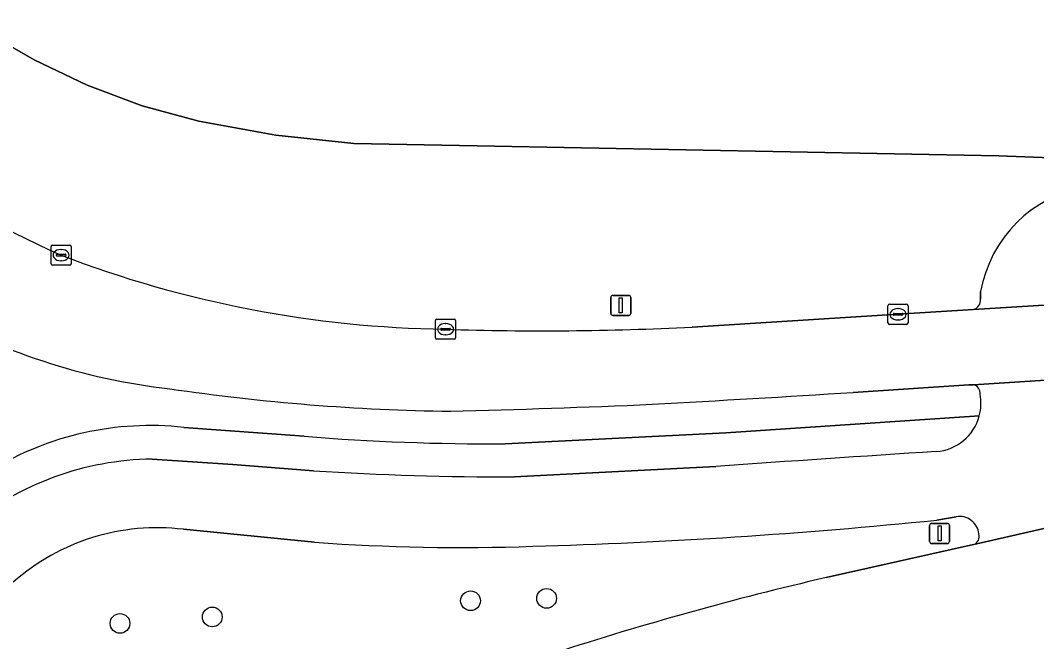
# Model space of a CAD drawing. Extents: x 155018 to 156648, y 383979 to 385733.
# Drawn here: x 156043.4 to 156093.9, y 385083.7 to 385114.5 of the extents above; entities that cross this region are included whole.
import ezdxf

# ---------------------------------------------------------------- set-up
doc = ezdxf.new("R2010")
doc.units = 0
for name, color, linetype in [('IMGEO_Berm_groen', 7, 'Continuous'), ('IMGEO_Boom', 7, 'Continuous'), ('IMGEO_Fietspad_gesloten', 7, 'Continuous'), ('IMGEO_Groenvoorziening', 7, 'Continuous'), ('IMGEO_Kolk', 7, 'Continuous'), ('IMGEO_Lichtmast', 7, 'Continuous'), ('IMGEO_Rijbaan_lokaal_gesloten', 7, 'Continuous'), ('IMGEO_Verkeerseiland_groen', 7, 'Continuous'), ('IMGEO_Voetpad_open', 7, 'Continuous')]:
    doc.layers.add(name, color=color, linetype=linetype)

msp = doc.modelspace()

# ---------------------------------------------------------------- linework, layer by layer
at = {"layer": 'IMGEO_Berm_groen'}
for points in [[(156102.312, 385107.404), (156092.022, 385107.812), (156066.108, 385108.305), (156059.99, 385108.422), (156056.118, 385108.829), (156052.286, 385109.521), (156049.474, 385110.29), (156046.742, 385111.306), (156044.111, 385112.561), (156041.724, 385113.945), (156038.856, 385116.034), (156037.517, 385117.188), (156036.194, 385118.328), (156033.494, 385121.271), (156031.732, 385123.564), (156030.437, 385125.555), (156029.042, 385128.044), (156027.623, 385131.996), (156026.447, 385135.888), (156025.34, 385140.346), (156024.506, 385144.679), (156023.96, 385148.583)], [(156091.107, 385100.695), (156091.107, 385101.073)], [(156076.782, 385099.307), (156087.009, 385099.941), (156090.753, 385100.175)]]:
    msp.add_lwpolyline(points, dxfattribs=at)
for centre, radius, start, end in [((156060.408, 385137.147), 37.391, 214.8758, 246.4288), ((156097.501, 385099.89), 6.502, 100.3725, 169.5177), ((156065.317, 385154.607), 55.413, 248.9974, 269.2002), ((156090.625, 385100.643), 0.485, 285.3495, 6.1589), ((156069.389, 385244.895), 145.775, 268.09488, 272.90692)]:
    msp.add_arc(centre, radius, start, end, dxfattribs=at)
at = {"layer": 'IMGEO_Boom'}
for centre in [(156065.782, 385085.723), (156069.56, 385085.843), (156048.378, 385084.597), (156052.96, 385084.919)]:
    msp.add_circle(centre, 0.489, dxfattribs=at)
at = {"layer": 'IMGEO_Fietspad_gesloten'}
for points in [[(156091.107, 385101.073), (156091.107, 385100.695)], [(156090.753, 385100.175), (156095.603, 385100.479)], [(156095.36, 385096.744), (156090.75, 385096.447)], [(156057.987, 385092.179), (156053.985, 385092.49), (156049.973, 385092.75)], [(156077.96, 385092.382), (156067.973, 385091.869)], [(156088.933, 385089.727), (156089.893, 385089.893)], [(156090.777, 385088.515), (156095.552, 385089.602), (156095.499, 385089.595)], [(156051.526, 385089.269), (156058.035, 385088.627)]]:
    msp.add_lwpolyline(points, dxfattribs=at)
for centre, radius, start, end in [((156097.501, 385099.89), 6.502, 100.3725, 169.5177), ((156090.625, 385100.643), 0.485, 285.3495, 6.1589), ((156090.66, 385096.032), 0.425, 352.7689, 77.8196), ((156088.731, 385095.514), 2.396, 345.0296, 11.1627), ((156088.725, 385095.526), 2.405, 274.3325, 344.7868), ((156156.852, 384015.393), 1079.875, 93.607394, 94.189568), ((156050.134, 385078.127), 14.624, 90.631, 129.642), ((156067.631, 385241.86), 149.991, 266.31334, 270.13048), ((156061.455, 385358.752), 270.424, 271.57103, 275.83193), ((156090.06, 385088.935), 0.973, 6.2677, 99.8956), ((156050.227, 385078.544), 10.803, 83.096, 131.4305), ((156090.594, 385088.924), 0.448, 294.0563, 15.1016), ((156065.328, 385191.189), 102.821, 265.93253, 271.97346)]:
    msp.add_arc(centre, radius, start, end, dxfattribs=at)
at = {"layer": 'IMGEO_Groenvoorziening'}
msp.add_lwpolyline([(156023.96, 385148.583), (156024.506, 385144.679), (156025.34, 385140.346), (156026.447, 385135.888), (156027.623, 385131.996), (156029.042, 385128.044), (156030.437, 385125.555), (156031.732, 385123.564), (156033.494, 385121.271), (156036.194, 385118.328), (156037.517, 385117.188), (156038.856, 385116.034), (156041.724, 385113.945), (156044.111, 385112.561), (156046.742, 385111.306), (156049.474, 385110.29), (156052.286, 385109.521), (156056.118, 385108.829), (156059.99, 385108.422), (156066.108, 385108.305), (156092.022, 385107.812), (156102.312, 385107.404)], dxfattribs=at)
at = {"layer": 'IMGEO_Kolk'}
for p, q in [((156044.955, 385102.45), (156044.955, 385103.302)), ((156045.03, 385103.376), (156045.882, 385103.376)), ((156045.443, 385103.156), (156045.468, 385103.156)), ((156045.956, 385103.302), (156045.956, 385102.45)), ((156045.214, 385102.87), (156045.214, 385102.882)), ((156045.652, 385102.833), (156045.254, 385102.833)), ((156045.257, 385102.919), (156045.655, 385102.919)), ((156045.698, 385102.882), (156045.698, 385102.87)), ((156045.882, 385102.376), (156045.03, 385102.376)), ((156045.466, 385102.596), (156045.441, 385102.596)), ((156086.508, 385099.515), (156086.508, 385100.367)), ((156086.583, 385100.441), (156087.435, 385100.441)), ((156086.996, 385100.221), (156087.021, 385100.221)), ((156087.509, 385100.367), (156087.509, 385099.515)), ((156064.042, 385098.774), (156064.042, 385099.626)), ((156064.117, 385099.7), (156064.969, 385099.7)), ((156065.043, 385099.626), (156065.043, 385098.774)), ((156086.767, 385099.935), (156086.767, 385099.947)), ((156087.205, 385099.898), (156086.807, 385099.898)), ((156086.81, 385099.984), (156087.208, 385099.984)), ((156087.019, 385099.661), (156086.994, 385099.661)), ((156087.251, 385099.947), (156087.251, 385099.935)), ((156064.301, 385099.194), (156064.301, 385099.206)), ((156064.739, 385099.157), (156064.341, 385099.157)), ((156064.344, 385099.243), (156064.742, 385099.243)), ((156064.53, 385099.48), (156064.555, 385099.48)), ((156064.785, 385099.206), (156064.785, 385099.194)), ((156087.435, 385099.441), (156086.583, 385099.441)), ((156064.969, 385098.7), (156064.117, 385098.7)), ((156064.553, 385098.92), (156064.528, 385098.92))]:
    msp.add_line(p, q, dxfattribs=at)
for points in [[(156044.955, 385102.45), (156044.955, 385103.302)], [(156045.03, 385103.376), (156045.882, 385103.376)], [(156045.956, 385103.302), (156045.956, 385102.45)], [(156045.882, 385102.376), (156045.03, 385102.376)], [(156086.508, 385099.515), (156086.508, 385100.367)], [(156086.583, 385100.441), (156087.435, 385100.441)], [(156087.509, 385100.367), (156087.509, 385099.515)], [(156064.042, 385098.774), (156064.042, 385099.626)], [(156064.117, 385099.7), (156064.969, 385099.7)], [(156065.043, 385099.626), (156065.043, 385098.774)], [(156087.435, 385099.441), (156086.583, 385099.441)], [(156064.969, 385098.7), (156064.117, 385098.7)]]:
    msp.add_lwpolyline(points, dxfattribs=at)
for centre, radius, start, end in [((156045.032, 385103.3), 0.0765, 91.552, 178.448), ((156045.032, 385103.3), 0.0765, 91.552, 178.448), ((156045.88, 385103.3), 0.0765, 1.552, 88.448), ((156045.88, 385103.3), 0.0765, 1.552, 88.448), ((156045.254, 385102.879), 0.0403, 85.8775, 175.7526), ((156045.251, 385102.869), 0.0366, 178.938, 274.7102), ((156045.655, 385102.876), 0.043, 264.8664, 352.4533), ((156045.659, 385102.881), 0.0386, 1.7309, 96.639), ((156045.032, 385102.452), 0.0765, 181.552, 268.448), ((156045.032, 385102.452), 0.0765, 181.552, 268.448), ((156045.88, 385102.452), 0.0765, 271.552, 358.448), ((156045.88, 385102.452), 0.0765, 271.552, 358.448), ((156086.585, 385100.365), 0.0765, 91.552, 178.448), ((156086.585, 385100.365), 0.0765, 91.552, 178.448), ((156087.433, 385100.365), 0.0765, 1.552, 88.448), ((156087.433, 385100.365), 0.0765, 1.552, 88.448), ((156064.119, 385099.624), 0.0765, 91.552, 178.448), ((156064.119, 385099.624), 0.0765, 91.552, 178.448), ((156064.967, 385099.624), 0.0765, 1.552, 88.448), ((156064.967, 385099.624), 0.0765, 1.552, 88.448), ((156086.807, 385099.944), 0.0403, 85.8775, 175.7526), ((156086.804, 385099.934), 0.0366, 178.938, 274.7102), ((156087.208, 385099.941), 0.043, 264.8664, 352.4533), ((156087.212, 385099.946), 0.0386, 1.7309, 96.639), ((156064.341, 385099.203), 0.0403, 85.8775, 175.7526), ((156064.338, 385099.193), 0.0366, 178.938, 274.7102), ((156064.742, 385099.2), 0.043, 264.8664, 352.4533), ((156064.746, 385099.205), 0.0386, 1.7309, 96.639), ((156086.585, 385099.517), 0.0765, 181.552, 268.448), ((156086.585, 385099.517), 0.0765, 181.552, 268.448), ((156087.433, 385099.517), 0.0765, 271.552, 358.448), ((156087.433, 385099.517), 0.0765, 271.552, 358.448), ((156064.119, 385098.776), 0.0765, 181.552, 268.448), ((156064.119, 385098.776), 0.0765, 181.552, 268.448), ((156064.967, 385098.776), 0.0765, 271.552, 358.448), ((156064.967, 385098.776), 0.0765, 271.552, 358.448)]:
    msp.add_arc(centre, radius, start, end, dxfattribs=at)
for centre, major_axis, ratio, start_param, end_param in [((156045.442, 385102.876), (-0.387, 0.002), 0.722429, 4.712389, 7.853982), ((156045.467, 385102.876), (-0.39, 0.002), 0.717154, 1.570796, 4.712389), ((156086.995, 385099.941), (-0.387, 0.002), 0.722429, 4.712389, 7.853982), ((156087.02, 385099.941), (-0.39, 0.002), 0.717154, 1.570796, 4.712389), ((156064.529, 385099.2), (-0.387, 0.002), 0.722429, 4.712389, 7.853982), ((156064.554, 385099.2), (-0.39, 0.002), 0.717154, 1.570796, 4.712389)]:
    msp.add_ellipse(centre, major_axis=major_axis, ratio=ratio, start_param=start_param, end_param=end_param, dxfattribs=at)
at = {"layer": 'IMGEO_Lichtmast'}
for p, q in [((156072.747, 385099.981), (156072.747, 385100.781)), ((156072.747, 385100.781), (156072.747, 385099.981)), ((156072.847, 385100.881), (156073.637, 385100.881)), ((156073.637, 385100.881), (156072.847, 385100.881)), ((156073.737, 385100.781), (156073.737, 385099.981)), ((156073.737, 385099.981), (156073.737, 385100.781)), ((156073.637, 385099.881), (156072.847, 385099.881)), ((156072.847, 385099.881), (156073.637, 385099.881)), ((156088.674, 385089.565), (156089.464, 385089.565)), ((156089.464, 385089.565), (156088.674, 385089.565)), ((156088.574, 385088.665), (156088.574, 385089.465)), ((156088.574, 385089.465), (156088.574, 385088.665)), ((156089.564, 385089.465), (156089.564, 385088.665)), ((156089.564, 385088.665), (156089.564, 385089.465)), ((156089.464, 385088.565), (156088.674, 385088.565)), ((156088.674, 385088.565), (156089.464, 385088.565))]:
    msp.add_line(p, q, dxfattribs=at)
for points in [[(156073.167, 385100.756), (156073.317, 385100.756), (156073.317, 385100.006), (156073.167, 385100.006), (156073.167, 385100.756)], [(156088.994, 385089.44), (156089.144, 385089.44), (156089.144, 385088.69), (156088.994, 385088.69), (156088.994, 385089.44)]]:
    msp.add_lwpolyline(points, dxfattribs=at)
for centre, start, end in [((156072.847, 385100.781), 90, 180), ((156072.847, 385100.781), 90, 180), ((156073.637, 385100.781), 0, 90), ((156073.637, 385100.781), 360, 90), ((156072.847, 385099.981), 180, 270), ((156072.847, 385099.981), 180, 270), ((156073.637, 385099.981), 270, 0), ((156073.637, 385099.981), 270, 0), ((156088.674, 385089.465), 90, 180), ((156088.674, 385089.465), 90, 180), ((156089.464, 385089.465), 0, 90), ((156089.464, 385089.465), 360, 90), ((156088.674, 385088.665), 180, 270), ((156088.674, 385088.665), 180, 270), ((156089.464, 385088.665), 270, 0), ((156089.464, 385088.665), 270, 0)]:
    msp.add_arc(centre, 0.1, start, end, dxfattribs=at)
at = {"layer": 'IMGEO_Rijbaan_lokaal_gesloten'}
for points in [[(156101.59, 385100.853), (156095.603, 385100.479), (156090.753, 385100.175), (156087.009, 385099.941), (156076.782, 385099.307)], [(156084.778, 385096.062), (156090.518, 385096.432), (156090.75, 385096.447), (156095.36, 385096.744), (156095.528, 385096.755), (156101.765, 385097.132), (156101.59, 385100.853)], [(156106.196, 385086.758), (156095.552, 385089.602), (156090.777, 385088.515), (156090.606, 385088.476), (156083.438, 385086.873)]]:
    msp.add_lwpolyline(points, dxfattribs=at)
for centre, radius, start, end in [((156060.408, 385137.147), 37.391, 214.8758, 246.4288), ((156065.317, 385154.607), 55.413, 248.9974, 269.2002), ((156054.408, 385127.569), 31.528, 240.0141, 263.525), ((156069.389, 385244.895), 145.775, 268.09488, 272.90692), ((156066.185, 385200.522), 105.401, 261.63576, 269.24644), ((155966.47, 387013.992), 1921.575, 273.232049, 273.529844), ((156050.363, 385662.586), 567.64, 271.45727, 272.46815), ((156120.181, 384928.457), 162.621, 103.05829, 107.98862)]:
    msp.add_arc(centre, radius, start, end, dxfattribs=at)
at = {"layer": 'IMGEO_Verkeerseiland_groen'}
for points in [[(156090.75, 385096.447), (156090.518, 385096.432), (156084.778, 385096.062)], [(156067.499, 385093.513), (156078.462, 385094.06), (156091.046, 385094.895)], [(156051.543, 385094.327), (156057.53, 385093.885)], [(156089.893, 385089.893), (156088.933, 385089.727)], [(156058.035, 385088.627), (156051.526, 385089.269)], [(156083.438, 385086.873), (156090.606, 385088.476), (156090.777, 385088.515)]]:
    msp.add_lwpolyline(points, dxfattribs=at)
for centre, radius, start, end in [((156054.408, 385127.569), 31.528, 240.0141, 263.525), ((156066.185, 385200.522), 105.401, 261.63576, 269.24644), ((156090.66, 385096.032), 0.425, 352.7689, 77.8196), ((155966.47, 387013.992), 1921.575, 273.232049, 273.529844), ((156088.731, 385095.514), 2.396, 345.0296, 11.1627), ((156050.363, 385662.586), 567.64, 271.45727, 272.46815), ((156049.877, 385079.277), 15.142, 83.6849, 121.4463), ((156066.811, 385208.839), 115.328, 265.38413, 270.34179), ((156061.455, 385358.752), 270.424, 271.57103, 275.83193), ((156090.06, 385088.935), 0.973, 6.2677, 99.8956), ((156050.227, 385078.544), 10.803, 83.096, 131.4305), ((156090.594, 385088.924), 0.448, 294.0563, 15.1016), ((156065.328, 385191.189), 102.821, 265.93253, 271.97346), ((156120.181, 384928.457), 162.621, 103.05829, 107.98862)]:
    msp.add_arc(centre, radius, start, end, dxfattribs=at)
at = {"layer": 'IMGEO_Voetpad_open'}
for points in [[(156091.046, 385094.895), (156078.462, 385094.06), (156067.499, 385093.513)], [(156057.53, 385093.885), (156051.543, 385094.327)], [(156049.973, 385092.75), (156053.985, 385092.49), (156057.987, 385092.179)], [(156067.973, 385091.869), (156077.96, 385092.382)]]:
    msp.add_lwpolyline(points, dxfattribs=at)
for centre, radius, start, end in [((156088.725, 385095.526), 2.405, 274.3325, 344.7868), ((156049.877, 385079.277), 15.142, 83.6849, 121.4463), ((156066.811, 385208.839), 115.328, 265.38413, 270.34179), ((156156.852, 384015.393), 1079.875, 93.607394, 94.189568), ((156050.134, 385078.127), 14.624, 90.631, 129.642), ((156067.631, 385241.86), 149.991, 266.31334, 270.13048)]:
    msp.add_arc(centre, radius, start, end, dxfattribs=at)

doc.saveas('drawing.dxf')
